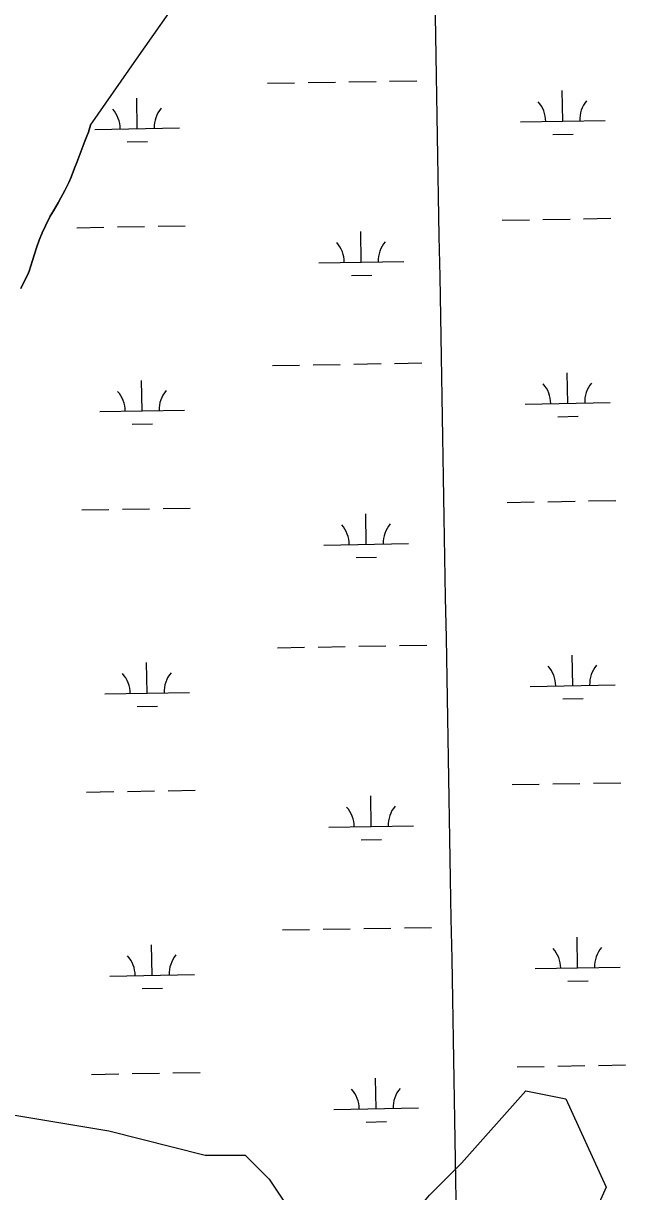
# Model space of a CAD drawing. Extents: x 3903937 to 3942190, y 260677 to 286651.
# Drawn here: x 3923591 to 3924301, y 269240 to 270617 of the extents above; entities that cross this region are included whole.
import ezdxf

# ---------------------------------------------------------------- set-up
doc = ezdxf.new("R2010")
doc.units = 0
for name, color, linetype in [('V-GRID-MAJR', 7, 'Continuous'), ('V-SITE-VEGE', 7, 'Continuous'), ('V-TOPO-SHOR', 7, 'Continuous'), ('V-WETL-SWMP', 7, 'Continuous')]:
    doc.layers.add(name, color=color, linetype=linetype)

msp = doc.modelspace()

# ---------------------------------------------------------------- linework, layer by layer
at = {"layer": 'V-GRID-MAJR'}
msp.add_spline([(3924152.694, 266296.911), (3924046.094, 272353.359), (3923939.434, 278413.279), (3923832.773, 284473.19), (3923832.7120000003, 284476.667)], degree=3, dxfattribs=at)
at = {"layer": 'V-SITE-VEGE'}
msp.add_lwpolyline([(3923464.345, 269349.55700000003), (3923691.319, 269311.712), (3923804.807, 269283.325), (3923852.091, 269283.325), (3923880.464, 269254.939), (3923918.293, 269198.167), (3923946.664, 269141.39400000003), (3924022.323, 269179.243), (3924069.6070000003, 269236.016), (3924107.438, 269273.863), (3924183.095, 269359.021), (3924230.381, 269349.55700000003), (3924277.667, 269245.478), (3924239.839, 269160.32), (3924164.18, 269113.009), (3924050.694, 269046.775), (3924003.407, 268999.464), (3923833.1780000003, 268923.77), (3923738.605, 268857.53500000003), (3923644.031, 268800.765), (3923511.629, 268753.454)], dxfattribs=at)
at = {"layer": 'V-TOPO-SHOR'}
for points in [[(3923669.907, 270497.242), (3923724.009, 270574.806), (3923841.235, 270742.066)], [(3923669.907, 270497.242), (3923667.271, 270489.021), (3923665.24, 270484.294), (3923663.007, 270478.13), (3923659.556, 270468.881), (3923657.117, 270462.717), (3923653.464, 270453.263), (3923651.029, 270446.275), (3923646.965, 270436.001), (3923644.1210000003, 270429.422), (3923639.437, 270420.169), (3923634.753, 270411.326), (3923631.4930000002, 270405.569), (3923625.99, 270396.31200000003), (3923622.324, 270389.732), (3923616.622, 270378.423), (3923612.5530000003, 270370.403), (3923609.1, 270361.568), (3923605.852, 270352.52400000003), (3923601.397, 270337.733), (3923597.549, 270325.202), (3923595.923, 270321.294), (3923592.869, 270315.128), (3923587.373, 270304.435)]]:
    msp.add_lwpolyline(points, dxfattribs=at)
at = {"layer": 'V-WETL-SWMP'}
for p, q in [((3923878.5015164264, 270546.4401426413), (3923910.496560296, 270547.0033108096)), ((3923926.4940822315, 270547.2848948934), (3923958.489126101, 270547.84806306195)), ((3923974.486648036, 270548.129647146), (3924006.481691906, 270548.6928153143)), ((3924022.479213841, 270548.9743993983), (3924054.4742577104, 270549.5375675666)), ((3923724.826467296, 270492.9853367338), (3923724.19290376, 270528.9797606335)), ((3924226.6567322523, 270501.81841826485), (3924226.0231687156, 270537.81284216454)), ((3924176.6644762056, 270500.93846800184), (3924276.6489882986, 270502.69836852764)), ((3923674.8342112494, 270492.1053864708), (3923774.818723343, 270493.8652869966)), ((3923713.099895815, 270477.3455388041), (3923737.096178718, 270477.7679149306)), ((3924214.930160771, 270486.1786203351), (3924238.926443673, 270486.60099646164)), ((3923653.46132294, 270376.2793084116), (3923685.45636681, 270376.8424765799)), ((3923701.453888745, 270377.1240606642), (3923733.448932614, 270377.6872288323)), ((3923749.446454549, 270377.9688129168), (3923781.4414984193, 270378.5319810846)), ((3924155.291587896, 270385.11238994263), (3924187.286631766, 270385.67555811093)), ((3924203.284153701, 270385.95714219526), (3924235.2791975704, 270386.5203103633)), ((3924251.2767195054, 270386.8018944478), (3924283.2717633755, 270387.36506261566)), ((3923989.0705835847, 270335.7494213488), (3923988.437020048, 270371.7438452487)), ((3923939.0783275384, 270334.8694710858), (3924039.062839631, 270336.62937161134)), ((3923977.344012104, 270320.10962341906), (3924001.340295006, 270320.5319995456)), ((3923884.356259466, 270213.8166712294), (3923916.351303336, 270214.3798393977)), ((3923932.3488252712, 270214.6614234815), (3923964.343869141, 270215.22459165)), ((3923980.341391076, 270215.50617573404), (3924012.3364349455, 270216.06934390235)), ((3924028.3339568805, 270216.3509279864), (3924060.32900075, 270216.9140961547)), ((3924232.511475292, 270169.1949468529), (3924231.877911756, 270205.1893707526)), ((3923730.681210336, 270160.3618653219), (3923730.0476468, 270196.35628922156)), ((3923680.6889542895, 270159.48191505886), (3923780.673466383, 270161.24181558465)), ((3924182.519219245, 270168.3149965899), (3924282.503731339, 270170.0748971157)), ((3923718.954638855, 270144.72206739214), (3923742.950921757, 270145.14444351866)), ((3924220.7849038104, 270153.5551489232), (3924244.7811867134, 270153.9775250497)), ((3924161.1463309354, 270052.4889185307), (3924193.1413748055, 270053.052086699)), ((3924209.13889674, 270053.33367078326), (3924241.13394061, 270053.89683895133)), ((3924257.1314625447, 270054.1784230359), (3924289.1265064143, 270054.74159120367)), ((3923659.31606598, 270043.65583699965), (3923691.31110985, 270044.21900516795)), ((3923707.3086317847, 270044.5005892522), (3923739.3036756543, 270045.0637574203)), ((3923755.301197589, 270045.34534150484), (3923787.296241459, 270045.9085096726)), ((3923994.9253266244, 270003.12594993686), (3923994.291763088, 270039.1203738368)), ((3923944.933070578, 270002.24599967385), (3924044.917582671, 270004.0059001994)), ((3923983.198755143, 269987.4861520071), (3924007.1950380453, 269987.90852813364)), ((3923890.2110025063, 269881.19319981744), (3923922.206046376, 269881.75636798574)), ((3923938.203568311, 269882.03795206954), (3923970.198612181, 269882.6011202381)), ((3923986.196134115, 269882.8827043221), (3924018.191177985, 269883.4458724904)), ((3924034.1886999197, 269883.72745657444), (3924066.18374379, 269884.29062474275)), ((3924238.3662183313, 269836.571475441), (3924237.732654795, 269872.5658993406)), ((3923736.535953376, 269827.73839390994), (3923735.9023898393, 269863.73281780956)), ((3923686.5436973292, 269826.8584436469), (3923786.5282094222, 269828.6183441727)), ((3924188.373962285, 269835.691525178), (3924288.358474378, 269837.45142570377)), ((3923724.809381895, 269812.09859598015), (3923748.805664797, 269812.5209721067)), ((3924226.6396468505, 269820.9316775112), (3924250.6359297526, 269821.35405363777)), ((3924167.0010739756, 269719.86544711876), (3924198.9961178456, 269720.42861528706)), ((3924214.99363978, 269720.71019937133), (3924246.9886836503, 269721.2733675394)), ((3924262.986205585, 269721.5549516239), (3924294.9812494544, 269722.11811979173)), ((3923665.17080902, 269711.0323655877), (3923697.1658528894, 269711.595533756)), ((3923713.1633748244, 269711.8771178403), (3923745.158418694, 269712.44028600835)), ((3923761.155940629, 269712.72187009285), (3923793.150984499, 269713.2850382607)), ((3924000.780069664, 269670.5024785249), (3924000.146506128, 269706.49690242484)), ((3923950.787813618, 269669.6225282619), (3924050.772325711, 269671.3824287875)), ((3923989.0534981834, 269654.8626805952), (3924013.049781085, 269655.2850567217)), ((3923992.0508771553, 269550.2592329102), (3924024.0459210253, 269550.8224010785)), ((3924040.04344296, 269551.1039851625), (3924072.03848683, 269551.6671533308)), ((3923896.065745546, 269548.5697284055), (3923928.0607894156, 269549.1328965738)), ((3923944.058311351, 269549.4144806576), (3923976.0533552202, 269549.97764882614)), ((3924244.2209613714, 269503.94800402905), (3924243.5873978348, 269539.9424279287)), ((3923742.3906964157, 269495.114922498), (3923741.7571328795, 269531.1093463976)), ((3923692.398440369, 269494.234972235), (3923792.3829524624, 269495.9948727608)), ((3924194.2287053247, 269503.06805376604), (3924294.2132174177, 269504.82795429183)), ((3924232.49438989, 269488.30820609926), (3924256.4906727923, 269488.7305822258)), ((3923730.6641249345, 269479.4751245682), (3923754.660407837, 269479.89750069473)), ((3924172.855817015, 269387.2419757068), (3924204.850860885, 269387.8051438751)), ((3924220.84838282, 269388.0867279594), (3924252.843426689, 269388.64989612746)), ((3924268.840948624, 269388.93148021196), (3924300.835992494, 269389.4946483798)), ((3923671.025552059, 269378.4088941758), (3923703.020595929, 269378.9720623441)), ((3923719.0181178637, 269379.25364642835), (3923751.0131617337, 269379.8168145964)), ((3923767.0106836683, 269380.0983986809), (3923799.0057275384, 269380.66156684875)), ((3924006.6348127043, 269337.879007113), (3924006.0012491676, 269373.87343101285)), ((3923956.642556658, 269336.99905685), (3924056.6270687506, 269338.75895737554)), ((3923994.908241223, 269322.2392091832), (3924018.904524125, 269322.6615853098))]:
    msp.add_line(p, q, dxfattribs=at)
msp.add_lwpolyline([(3923587.373, 270304.435), (3923592.87, 270315.127), (3923595.923, 270321.295), (3923597.549, 270325.201), (3923601.397, 270337.733), (3923605.852, 270352.525), (3923609.099, 270361.567), (3923612.552, 270370.404), (3923616.623, 270378.423), (3923622.323, 270389.732), (3923625.99, 270396.313), (3923631.4930000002, 270405.569), (3923634.753, 270411.327), (3923639.437, 270420.17), (3923644.12, 270429.422), (3923646.966, 270436), (3923651.028, 270446.276), (3923653.463, 270453.263), (3923657.1180000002, 270462.716), (3923659.556, 270468.882), (3923663.007, 270478.13), (3923665.239, 270484.295), (3923667.272, 270489.022), (3923669.907, 270497.241), (3923724.009, 270574.806), (3923841.234, 270742.065)], dxfattribs=at)
for centre, radius, start, end in [((3923669.5837311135, 270492.48784565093), 35.24628790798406, 0.23658073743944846, 41.78023907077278), ((3923780.0524913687, 270494.43228709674), 35.246287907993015, 140.23657771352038, 181.7802360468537), ((3924171.413996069, 270501.320927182), 35.24628790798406, 0.23658073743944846, 41.78023907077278), ((3924281.882756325, 270503.2653686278), 35.246287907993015, 140.23657771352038, 181.7802360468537), ((3923933.8278474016, 270335.2519302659), 35.24628790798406, 0.23658073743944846, 41.78023907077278), ((3924044.2966076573, 270337.19637171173), 35.246287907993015, 140.23657771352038, 181.7802360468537), ((3923785.9072344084, 270161.8088156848), 35.246287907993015, 140.23657771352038, 181.7802360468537), ((3924177.268739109, 270168.69745577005), 35.24628790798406, 0.23658073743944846, 41.78023907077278), ((3924287.7374993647, 270170.64189721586), 35.246287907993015, 140.23657771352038, 181.7802360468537), ((3923675.438474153, 270159.864374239), 35.24628790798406, 0.23658073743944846, 41.78023907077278), ((3923939.682590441, 270002.628458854), 35.24628790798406, 0.23658073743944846, 41.78023907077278), ((3924050.1513506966, 270004.5729002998), 35.246287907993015, 140.23657771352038, 181.7802360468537), ((3924183.123482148, 269836.07398435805), 35.24628790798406, 0.23658073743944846, 41.78023907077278), ((3924293.592242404, 269838.0184258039), 35.246287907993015, 140.23657771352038, 181.7802360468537), ((3923681.293217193, 269827.240902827), 35.24628790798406, 0.23658073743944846, 41.78023907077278), ((3923791.7619774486, 269829.1853442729), 35.246287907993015, 140.23657771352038, 181.7802360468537), ((3923945.537333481, 269670.00498744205), 35.24628790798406, 0.23658073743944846, 41.78023907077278), ((3924056.0060937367, 269671.94942888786), 35.246287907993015, 140.23657771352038, 181.7802360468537), ((3924188.9782251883, 269503.4505129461), 35.24628790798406, 0.23658073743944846, 41.78023907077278), ((3924299.446985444, 269505.394954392), 35.246287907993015, 140.23657771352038, 181.7802360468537), ((3923687.147960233, 269494.61743141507), 35.24628790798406, 0.23658073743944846, 41.78023907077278), ((3923797.6167204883, 269496.56187286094), 35.246287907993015, 140.23657771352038, 181.7802360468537), ((3923951.3920765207, 269337.38151603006), 35.24628790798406, 0.23658073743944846, 41.78023907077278), ((3924061.8608367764, 269339.3259574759), 35.246287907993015, 140.23657771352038, 181.7802360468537)]:
    msp.add_arc(centre, radius, start, end, dxfattribs=at)

doc.saveas('drawing.dxf')
